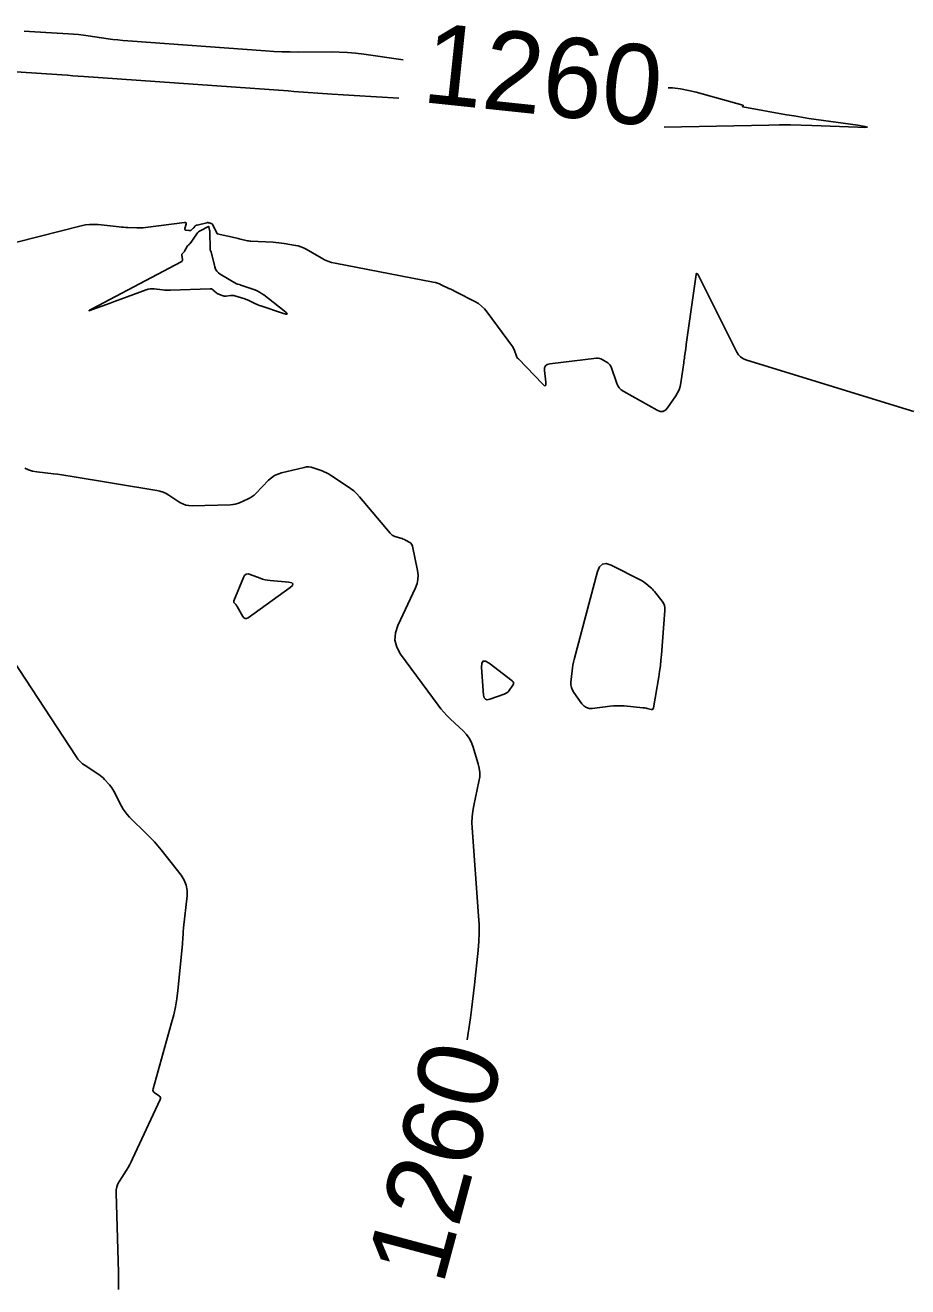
# Model space of a CAD drawing. Extents: x 658976 to 668721, y 639543 to 647196.
# Drawn here: x 661300.7 to 661366.8, y 642373.8 to 642468.3 of the extents above; entities that cross this region are included whole.
import ezdxf

# ---------------------------------------------------------------- set-up
doc = ezdxf.new("R2010")
doc.units = 0
for name, color, linetype in [('Ex_Contour Labels', 7, 'Continuous'), ('Ex_Major Contours', 7, 'Continuous'), ('Ex_Minor Contours', 7, 'Continuous')]:
    doc.layers.add(name, color=color, linetype=linetype)

msp = doc.modelspace()

# ---------------------------------------------------------------- linework, layer by layer
at = {"layer": 'Ex_Major Contours'}
for points in [[(661300.572, 642467.847), (661300.98, 642467.821), (661301.388, 642467.796), (661301.796, 642467.771), (661302.204, 642467.748), (661303.907, 642467.653), (661304.28, 642467.629), (661304.651, 642467.595), (661305.022, 642467.554), (661305.391, 642467.505), (661306.869, 642467.29), (661307.239, 642467.24), (661307.609, 642467.197), (661307.981, 642467.16), (661308.352, 642467.129), (661318.68, 642466.381), (661319.293, 642466.342), (661319.907, 642466.314), (661320.521, 642466.298), (661321.135, 642466.293), (661323.594, 642466.296), (661324.208, 642466.285), (661324.82, 642466.254), (661325.431, 642466.2), (661326.04, 642466.125), (661328.991, 642465.709)], [(661328.688, 642462.828), (661325.335, 642463.029), (661324.922, 642463.055), (661324.51, 642463.081), (661324.098, 642463.109), (661323.686, 642463.138), (661320.801, 642463.343), (661320.389, 642463.372), (661305.055, 642464.463), (661304.644, 642464.492), (661304.233, 642464.52), (661303.822, 642464.548), (661303.411, 642464.575), (661285.12, 642465.781)], [(661348.881, 642463.615), (661349.187, 642463.597), (661349.79, 642463.526), (661350.387, 642463.417), (661350.979, 642463.272), (661354.48, 642462.3), (661354.493, 642462.294), (661354.499, 642462.286), (661354.499, 642462.276), (661354.492, 642462.264), (661354.451, 642462.21), (661354.444, 642462.198), (661354.444, 642462.188), (661354.451, 642462.181), (661354.464, 642462.177), (661357.752, 642461.595), (661358.306, 642461.5), (661358.861, 642461.409), (661359.416, 642461.323), (661359.972, 642461.242), (661363.096, 642460.8), (661363.625, 642460.716), (661363.799, 642460.664), (661363.618, 642460.644), (661363.083, 642460.655), (661359.653, 642460.788), (661358.844, 642460.813), (661358.035, 642460.827), (661357.226, 642460.829), (661356.416, 642460.82), (661348.571, 642460.673)], [(661367.285, 642439.344), (661366.708, 642439.525), (661366.131, 642439.704), (661354.692, 642443.233), (661354.476, 642443.323), (661354.291, 642443.448), (661354.137, 642443.611), (661354.013, 642443.809), (661351.09, 642449.645), (661351.085, 642449.654), (661351.077, 642449.661), (661351.068, 642449.665), (661351.058, 642449.668), (661350.999, 642449.678), (661350.996, 642449.679), (661350.993, 642449.681), (661350.991, 642449.683), (661350.99, 642449.686), (661350.988, 642449.707), (661350.987, 642449.707), (661350.957, 642449.646), (661350.957, 642449.644), (661350.959, 642449.641), (661350.965, 642449.638), (661350.967, 642449.635), (661350.967, 642449.632), (661350.232, 642444.383), (661350.215, 642444.268), (661350.199, 642444.153), (661350.183, 642444.038), (661350.166, 642443.922), (661350.1, 642443.462), (661350.083, 642443.346), (661350.067, 642443.231), (661350.05, 642443.116), (661350.034, 642443.001), (661349.823, 642441.499), (661349.77, 642441.236), (661349.689, 642440.985), (661349.579, 642440.744), (661349.44, 642440.515), (661348.826, 642439.622), (661348.662, 642439.444), (661348.478, 642439.354), (661348.273, 642439.353), (661348.047, 642439.442), (661345.543, 642440.851), (661345.354, 642440.98), (661345.198, 642441.135), (661345.075, 642441.317), (661344.985, 642441.527), (661344.614, 642442.637), (661344.568, 642442.744), (661344.506, 642442.838), (661344.429, 642442.92), (661344.336, 642442.989), (661343.933, 642443.242), (661343.83, 642443.296), (661343.722, 642443.33), (661343.611, 642443.345), (661343.495, 642443.341), (661339.999, 642442.929), (661339.807, 642442.878), (661339.677, 642442.778), (661339.609, 642442.629), (661339.603, 642442.431), (661339.704, 642441.539), (661339.706, 642441.364), (661339.664, 642441.285), (661339.576, 642441.302), (661339.443, 642441.416), (661337.64, 642443.29), (661337.583, 642443.356), (661337.535, 642443.427), (661337.494, 642443.502), (661337.463, 642443.583), (661337.352, 642443.916), (661337.321, 642443.998), (661337.284, 642444.076), (661337.241, 642444.152), (661337.192, 642444.224), (661335.294, 642446.807), (661335.098, 642447.044), (661334.879, 642447.254), (661334.638, 642447.437), (661334.373, 642447.593), (661332.997, 642448.303), (661332.857, 642448.375), (661332.715, 642448.445), (661332.573, 642448.515), (661332.431, 642448.582), (661331.858, 642448.851), (661331.714, 642448.914), (661331.566, 642448.967), (661331.416, 642449.011), (661331.262, 642449.045), (661323.903, 642450.463), (661323.625, 642450.529), (661323.356, 642450.618), (661323.094, 642450.729), (661322.842, 642450.863), (661321.72, 642451.519), (661321.533, 642451.618), (661321.339, 642451.698), (661321.138, 642451.76), (661320.931, 642451.804), (661320.089, 642451.943), (661319.878, 642451.975), (661319.666, 642452), (661319.454, 642452.02), (661319.241, 642452.033), (661317.582, 642452.114), (661317.56, 642452.115), (661317.538, 642452.117), (661317.516, 642452.12), (661317.494, 642452.123), (661317.406, 642452.137), (661317.384, 642452.14), (661317.363, 642452.144), (661317.341, 642452.149), (661317.319, 642452.154), (661316.808, 642452.273), (661316.716, 642452.295), (661316.623, 642452.316), (661316.531, 642452.338), (661316.438, 642452.359), (661315.053, 642452.679), (661315.052, 642452.68), (661315.051, 642452.683), (661315.05, 642452.685), (661314.702, 642453.357), (661314.699, 642453.362), (661314.697, 642453.368), (661314.695, 642453.373), (661314.694, 642453.379), (661314.69, 642453.402), (661314.688, 642453.407), (661314.686, 642453.411), (661314.682, 642453.414), (661314.677, 642453.417), (661314.442, 642453.494), (661314.401, 642453.504), (661314.359, 642453.509), (661314.318, 642453.507), (661314.276, 642453.5), (661313.55, 642453.327), (661313.535, 642453.323), (661313.52, 642453.318), (661313.505, 642453.312), (661313.49, 642453.305), (661313.433, 642453.275), (661313.419, 642453.267), (661313.407, 642453.258), (661313.396, 642453.247), (661313.386, 642453.234), (661313.326, 642453.15), (661313.312, 642453.132), (661313.298, 642453.115), (661313.282, 642453.099), (661313.265, 642453.084), (661313.104, 642452.948), (661313.07, 642452.924), (661313.033, 642452.909), (661312.995, 642452.903), (661312.954, 642452.905), (661312.72, 642452.939), (661312.675, 642452.952), (661312.647, 642452.977), (661312.635, 642453.012), (661312.639, 642453.059), (661312.72, 642453.4), (661312.726, 642453.464), (661312.709, 642453.507), (661312.668, 642453.528), (661312.604, 642453.529), (661309.673, 642453.136), (661309.511, 642453.118), (661309.348, 642453.108), (661309.185, 642453.105), (661309.021, 642453.109), (661308.367, 642453.142), (661308.203, 642453.152), (661308.04, 642453.163), (661307.877, 642453.177), (661307.714, 642453.193), (661306.12, 642453.359), (661305.801, 642453.378), (661305.484, 642453.37), (661305.169, 642453.333), (661304.857, 642453.269), (661300.022, 642452.054)], [(661300.634, 642435.096), (661300.918, 642434.977), (661301.213, 642434.891), (661301.521, 642434.838), (661302.773, 642434.693), (661303.086, 642434.654), (661303.398, 642434.612), (661303.71, 642434.566), (661304.021, 642434.517), (661310.526, 642433.441), (661310.766, 642433.388), (661310.997, 642433.312), (661311.218, 642433.212), (661311.43, 642433.088), (661312.26, 642432.545), (661312.472, 642432.427), (661312.694, 642432.345), (661312.927, 642432.298), (661313.17, 642432.287), (661316.057, 642432.362), (661316.232, 642432.375), (661316.402, 642432.405), (661316.569, 642432.452), (661316.732, 642432.515), (661317.377, 642432.804), (661317.533, 642432.883), (661317.68, 642432.975), (661317.817, 642433.082), (661317.944, 642433.202), (661318.91, 642434.201), (661319.122, 642434.392), (661319.355, 642434.548), (661319.607, 642434.669), (661319.879, 642434.755), (661321.585, 642435.168), (661321.756, 642435.197), (661321.925, 642435.201), (661322.093, 642435.18), (661322.26, 642435.134), (661322.924, 642434.901), (661323.088, 642434.838), (661323.247, 642434.765), (661323.401, 642434.683), (661323.551, 642434.591), (661324.807, 642433.769), (661325.059, 642433.591), (661325.295, 642433.397), (661325.516, 642433.186), (661325.723, 642432.958), (661328.02, 642430.231), (661328.096, 642430.153), (661328.18, 642430.087), (661328.273, 642430.035), (661328.375, 642429.996), (661328.831, 642429.853), (661328.919, 642429.823), (661329.005, 642429.788), (661329.089, 642429.75), (661329.171, 642429.707), (661329.497, 642429.525), (661329.57, 642429.474), (661329.628, 642429.412), (661329.67, 642429.338), (661329.697, 642429.252), (661330.076, 642427.427), (661330.119, 642427.095), (661330.108, 642426.77), (661330.043, 642426.451), (661329.924, 642426.139), (661328.603, 642423.327), (661328.415, 642422.763), (661328.387, 642422.215), (661328.52, 642421.682), (661328.813, 642421.164), (661331.616, 642417.339), (661331.824, 642417.069), (661332.045, 642416.809), (661332.277, 642416.56), (661332.522, 642416.323), (661333.526, 642415.393), (661333.758, 642415.149), (661333.952, 642414.881), (661334.109, 642414.589), (661334.228, 642414.274), (661334.632, 642412.956), (661334.711, 642412.626), (661334.746, 642412.295), (661334.738, 642411.962), (661334.686, 642411.627), (661334.288, 642409.815), (661334.212, 642409.4), (661334.167, 642408.983), (661334.153, 642408.564), (661334.169, 642408.142), (661334.661, 642401.559), (661334.694, 642400.916), (661334.699, 642400.273), (661334.675, 642399.631), (661334.622, 642398.989), (661334.349, 642396.382), (661334.281, 642395.761), (661334.206, 642395.141), (661334.126, 642394.522), (661334.039, 642393.903), (661333.801, 642392.273)]]:
    msp.add_lwpolyline(points, dxfattribs=at)
for points in [[(661348.526, 642424.98), (661348.595, 642424.813), (661348.631, 642424.637), (661348.633, 642424.45), (661348.368, 642421.121), (661348.33, 642420.705), (661348.284, 642420.289), (661348.228, 642419.875), (661348.164, 642419.462), (661347.776, 642417.142), (661347.755, 642417.076), (661347.718, 642417.034), (661347.665, 642417.017), (661347.596, 642417.024), (661347.288, 642417.101), (661347.21, 642417.118), (661347.132, 642417.133), (661347.054, 642417.145), (661346.975, 642417.154), (661345.561, 642417.286), (661345.299, 642417.303), (661345.037, 642417.306), (661344.775, 642417.295), (661344.514, 642417.27), (661343.184, 642417.106), (661342.952, 642417.105), (661342.746, 642417.16), (661342.564, 642417.274), (661342.407, 642417.444), (661341.794, 642418.291), (661341.686, 642418.47), (661341.615, 642418.659), (661341.581, 642418.858), (661341.584, 642419.067), (661341.667, 642419.924), (661341.692, 642420.137), (661341.726, 642420.349), (661341.768, 642420.559), (661341.819, 642420.768), (661343.562, 642427.364), (661343.713, 642427.721), (661343.937, 642427.918), (661344.232, 642427.954), (661344.599, 642427.831), (661346.82, 642426.709), (661346.918, 642426.657), (661347.011, 642426.599), (661347.102, 642426.535), (661347.189, 642426.467), (661347.529, 642426.182), (661347.612, 642426.108), (661347.691, 642426.031), (661347.766, 642425.95), (661347.837, 642425.866), (661348.422, 642425.135)], [(661317.262, 642423.836), (661317.153, 642423.83), (661317.057, 642423.882), (661316.974, 642423.991), (661316.555, 642424.739), (661316.533, 642424.777), (661316.508, 642424.813), (661316.482, 642424.848), (661316.453, 642424.881), (661316.334, 642425.011), (661316.31, 642425.044), (661316.298, 642425.08), (661316.297, 642425.118), (661316.308, 642425.157), (661317.025, 642426.915), (661317.113, 642427.066), (661317.228, 642427.153), (661317.37, 642427.177), (661317.54, 642427.137), (661318.273, 642426.853), (661318.458, 642426.789), (661318.646, 642426.738), (661318.837, 642426.702), (661319.032, 642426.679), (661320.417, 642426.565), (661320.646, 642426.522), (661320.74, 642426.441), (661320.701, 642426.323), (661320.527, 642426.168), (661317.383, 642423.9)], [(661336.865, 642418.347), (661336.78, 642418.271), (661336.683, 642418.209), (661336.575, 642418.162), (661335.501, 642417.786), (661335.309, 642417.748), (661335.167, 642417.786), (661335.076, 642417.901), (661335.034, 642418.092), (661334.881, 642420.17), (661334.895, 642420.487), (661334.996, 642420.645), (661335.182, 642420.643), (661335.456, 642420.481), (661337.162, 642419.178), (661337.237, 642419.101), (661337.271, 642419.019), (661337.264, 642418.929), (661337.215, 642418.834), (661336.94, 642418.439)]]:
    msp.add_lwpolyline(points, close=True, dxfattribs=at)
at = {"layer": 'Ex_Minor Contours'}
msp.add_lwpolyline([(661310.183, 642448.557), (661310.033, 642448.549), (661309.885, 642448.523), (661309.74, 642448.479), (661307.822, 642447.778), (661307.556, 642447.68), (661307.291, 642447.582), (661307.026, 642447.483), (661306.762, 642447.384), (661305.703, 642446.985), (661305.503, 642446.914), (661305.432, 642446.902), (661305.489, 642446.947), (661305.675, 642447.049), (661312.344, 642450.561), (661312.394, 642450.595), (661312.427, 642450.638), (661312.444, 642450.69), (661312.445, 642450.75), (661312.409, 642451.074), (661312.408, 642451.104), (661312.414, 642451.133), (661312.427, 642451.16), (661312.446, 642451.184), (661312.534, 642451.277), (661312.555, 642451.3), (661312.575, 642451.325), (661312.593, 642451.351), (661312.61, 642451.378), (661312.835, 642451.758), (661312.847, 642451.776), (661312.861, 642451.794), (661312.875, 642451.81), (661312.892, 642451.825), (661312.96, 642451.882), (661312.977, 642451.897), (661312.992, 642451.913), (661313.007, 642451.93), (661313.02, 642451.948), (661313.53, 642452.667), (661313.591, 642452.744), (661313.661, 642452.812), (661313.738, 642452.872), (661313.823, 642452.922), (661314.344, 642453.192), (661314.351, 642453.195), (661314.357, 642453.197), (661314.364, 642453.2), (661314.371, 642453.202), (661314.408, 642453.21), (661314.411, 642453.211), (661314.414, 642453.211), (661314.416, 642453.211), (661314.419, 642453.21), (661314.43, 642453.206), (661314.433, 642453.205), (661314.435, 642453.203), (661314.436, 642453.201), (661314.437, 642453.199), (661314.485, 642452.934), (661314.486, 642452.928), (661314.488, 642452.922), (661314.49, 642452.916), (661314.493, 642452.91), (661314.505, 642452.887), (661314.507, 642452.881), (661314.509, 642452.875), (661314.511, 642452.869), (661314.511, 642452.863), (661314.54, 642451.467), (661314.541, 642451.446), (661314.545, 642451.425), (661314.551, 642451.405), (661314.56, 642451.385), (661314.599, 642451.308), (661314.608, 642451.288), (661314.616, 642451.268), (661314.623, 642451.248), (661314.629, 642451.227), (661314.882, 642450.194), (661314.941, 642450.025), (661315.028, 642449.878), (661315.143, 642449.752), (661315.288, 642449.648), (661316.506, 642448.93), (661316.531, 642448.916), (661316.556, 642448.905), (661316.583, 642448.895), (661316.61, 642448.888), (661316.721, 642448.862), (661316.749, 642448.855), (661316.776, 642448.847), (661316.803, 642448.839), (661316.83, 642448.83), (661317.875, 642448.463), (661318.054, 642448.391), (661318.226, 642448.306), (661318.39, 642448.208), (661318.547, 642448.095), (661320.069, 642446.906), (661320.255, 642446.743), (661320.299, 642446.657), (661320.203, 642446.647), (661319.965, 642446.713), (661318.319, 642447.267), (661318.216, 642447.304), (661318.115, 642447.343), (661318.015, 642447.386), (661317.916, 642447.433), (661317.523, 642447.624), (661317.424, 642447.67), (661317.324, 642447.712), (661317.222, 642447.751), (661317.118, 642447.785), (661316.371, 642448.021), (661316.293, 642448.041), (661316.214, 642448.053), (661316.134, 642448.055), (661316.054, 642448.049), (661315.721, 642448.006), (661315.646, 642448.001), (661315.571, 642448.006), (661315.498, 642448.021), (661315.427, 642448.046), (661315.114, 642448.179), (661315.059, 642448.205), (661315.007, 642448.236), (661314.958, 642448.271), (661314.912, 642448.311), (661314.733, 642448.478), (661314.686, 642448.515), (661314.635, 642448.54), (661314.58, 642448.554), (661314.52, 642448.557), (661311.562, 642448.447), (661311.408, 642448.445), (661311.254, 642448.448), (661311.101, 642448.458), (661310.948, 642448.473), (661310.335, 642448.548)], close=True, dxfattribs=at)
msp.add_lwpolyline([(661307.662, 642373.554), (661307.666, 642373.982), (661307.664, 642374.41), (661307.654, 642374.839), (661307.475, 642380.795), (661307.485, 642381.032), (661307.529, 642381.259), (661307.609, 642381.477), (661307.723, 642381.685), (661308.249, 642382.497), (661308.376, 642382.703), (661308.497, 642382.912), (661308.61, 642383.125), (661308.715, 642383.342), (661310.775, 642387.782), (661310.802, 642387.868), (661310.797, 642387.944), (661310.761, 642388.012), (661310.694, 642388.071), (661310.364, 642388.29), (661310.295, 642388.35), (661310.253, 642388.42), (661310.239, 642388.5), (661310.252, 642388.59), (661311.642, 642393.549), (661311.795, 642394.144), (661311.922, 642394.744), (661312.023, 642395.349), (661312.098, 642395.96), (661312.448, 642399.433), (661312.458, 642399.534), (661312.466, 642399.635), (661312.473, 642399.737), (661312.478, 642399.839), (661312.497, 642400.246), (661312.502, 642400.348), (661312.51, 642400.449), (661312.519, 642400.551), (661312.529, 642400.652), (661312.803, 642403.046), (661312.812, 642403.467), (661312.742, 642403.865), (661312.591, 642404.241), (661312.361, 642404.593), (661310.853, 642406.493), (661310.604, 642406.798), (661310.346, 642407.094), (661310.078, 642407.382), (661309.802, 642407.662), (661308.484, 642408.956), (661308.308, 642409.143), (661308.149, 642409.341), (661308.005, 642409.552), (661307.879, 642409.776), (661307.298, 642410.899), (661307.229, 642411.023), (661307.153, 642411.141), (661307.07, 642411.254), (661306.979, 642411.363), (661306.602, 642411.786), (661306.504, 642411.888), (661306.401, 642411.983), (661306.291, 642412.071), (661306.176, 642412.152), (661305.163, 642412.813), (661304.963, 642412.958), (661304.782, 642413.121), (661304.618, 642413.302), (661304.473, 642413.501), (661298.288, 642422.909)], dxfattribs=at)

# ---------------------------------------------------------------- texts
at = {"layer": 'Ex_Contour Labels'}
for rotation, p in [(353.98866, (661330.334, 642462.551)), (75.02859, (661331.971, 642373.784))]:
    msp.add_text('1260', height=6, rotation=rotation, dxfattribs=at).set_placement(p)

doc.saveas('drawing.dxf')
